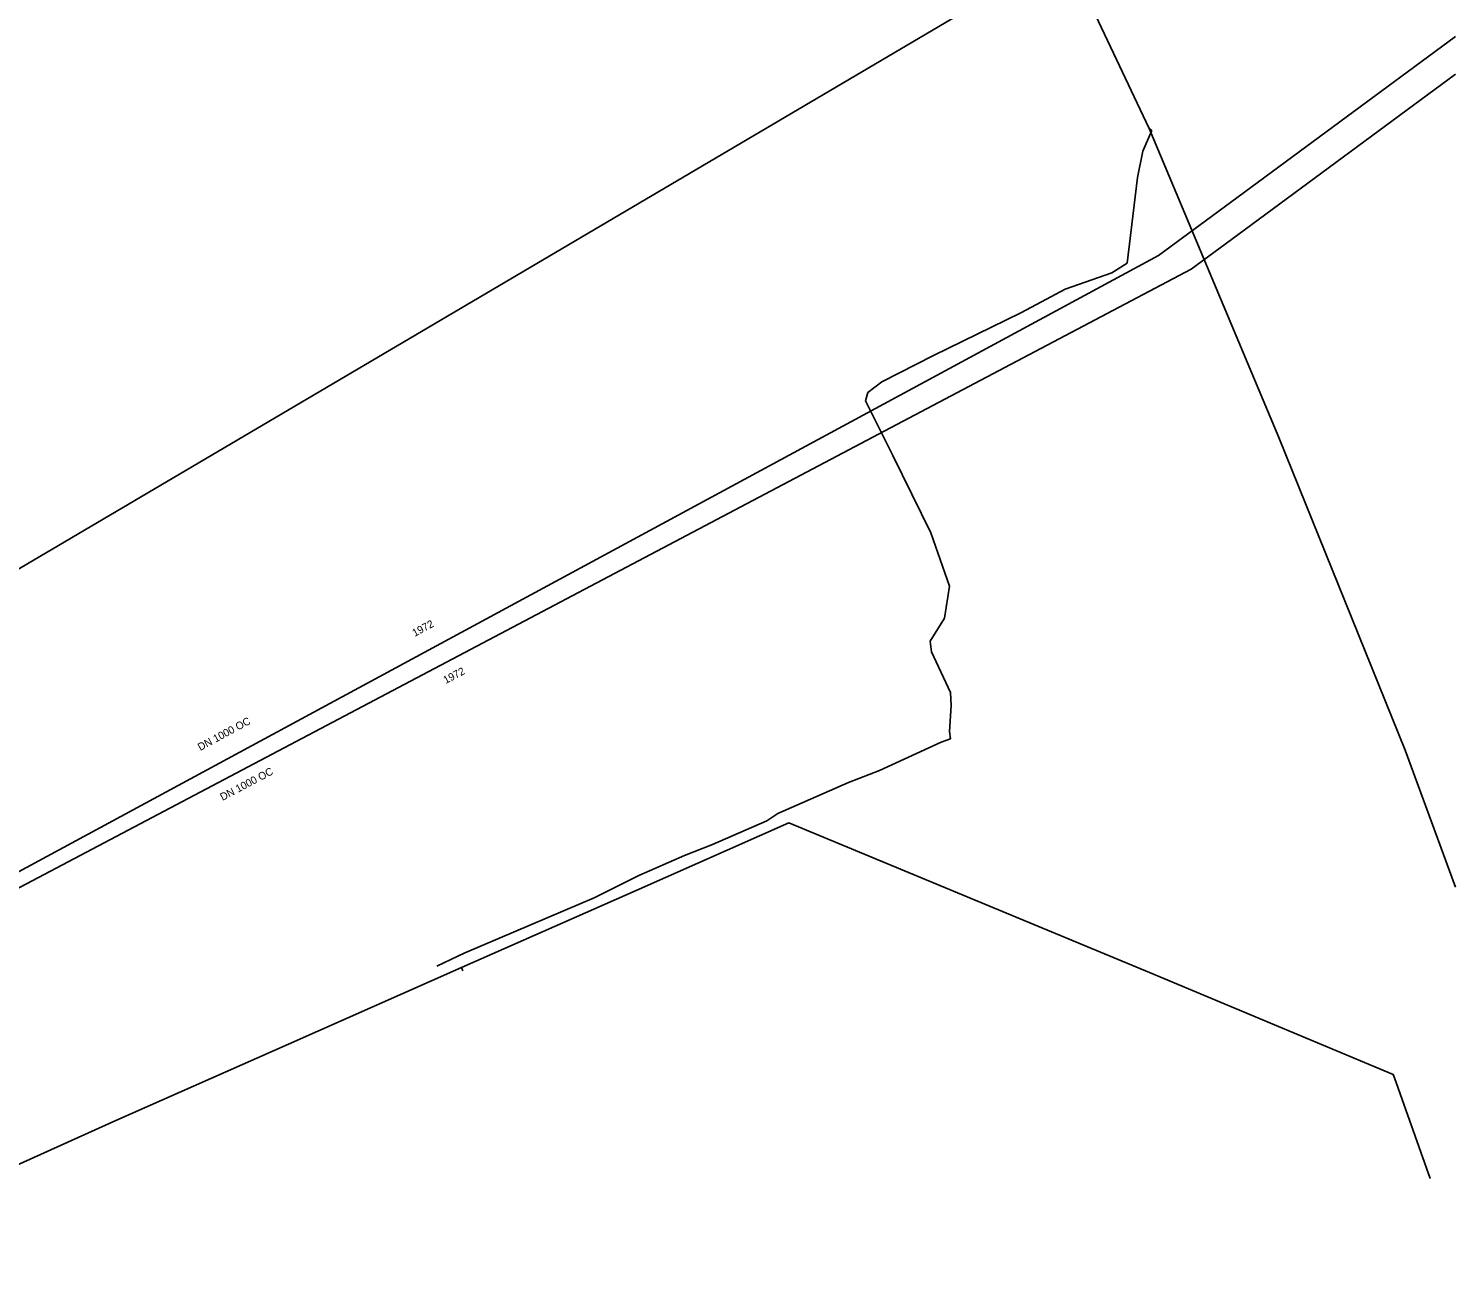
# Model space of a CAD drawing. Extents: x -600391 to -599491, y -1160176 to -1159402.
# Drawn here: x -599641 to -599490.8, y -1159602.9 to -1159470.7 of the extents above; entities that cross this region are included whole.
import ezdxf

# ---------------------------------------------------------------- set-up
doc = ezdxf.new("R2010")
doc.units = 0
for name, color, linetype in [('CETIN_linie', 7, 'Continuous'), ('Vrstva 13', 7, 'Continuous'), ('Vrstva 15', 7, 'Continuous')]:
    doc.layers.add(name, color=color, linetype=linetype)

msp = doc.modelspace()

# ---------------------------------------------------------------- linework, layer by layer
at = {"layer": 'CETIN_linie'}
msp.add_line((-599595.4, -1159569.61), (-599595.25, -1159569.95), dxfattribs=at)
for points in [[(-599549.73, -1159401.77), (-599557.94, -1159411.69), (-599539.62, -1159446.15), (-599523.03, -1159481.23), (-599509.36, -1159513.77), (-599496.05, -1159546.71), (-599490.77, -1159561.12)], [(-599534.36, -1159499.5), (-599531.85, -1159498.15), (-599526.95, -1159496.46), (-599525.34, -1159495.42), (-599524.24, -1159486.39), (-599523.67, -1159483.62), (-599522.75, -1159481.47)], [(-599522.75, -1159481.47), (-599523.03, -1159481.23)], [(-599543.91, -1159545.52), (-599544.04, -1159544.76), (-599543.86, -1159542), (-599543.94, -1159540.63), (-599545.91, -1159536.35), (-599546.05, -1159535.24), (-599544.55, -1159532.82), (-599544.02, -1159529.43), (-599546.01, -1159523.81), (-599550.01, -1159515.68), (-599552.86, -1159509.94), (-599552.64, -1159509.05), (-599551.17, -1159507.92), (-599545.72, -1159505.15), (-599539.61, -1159502.17), (-599536.51, -1159500.65), (-599534.36, -1159499.5)], [(-599563.26, -1159554.14), (-599562.11, -1159553.39), (-599554.67, -1159550.13), (-599551.41, -1159548.86), (-599544.9, -1159545.88), (-599543.91, -1159545.52)], [(-599581.42, -1159562.27), (-599576.73, -1159559.91), (-599571.93, -1159557.79), (-599568.98, -1159556.63), (-599563.26, -1159554.14)], [(-599493.42, -1159591.83), (-599497.18, -1159581.22), (-599497.32, -1159580.87), (-599522.99, -1159570.12), (-599560.93, -1159554.37), (-599577.02, -1159561.49), (-599595.4, -1159569.61)], [(-599595.77, -1159568.39), (-599595.12, -1159568.07), (-599588.04, -1159565.08), (-599581.42, -1159562.27)], [(-599595.77, -1159568.39), (-599598, -1159569.47)], [(-599595.4, -1159569.61), (-599613.6, -1159577.67), (-599631.8, -1159585.72), (-599646.6, -1159592.36)]]:
    msp.add_lwpolyline(points, dxfattribs=at)
at = {"layer": 'Vrstva 13'}
msp.add_line((-599515.13, -1159489.53), (-599490.77, -1159471.57), dxfattribs=at)
for points in [[(-599490.77, -1159438.62), (-599512.51, -1159451.33), (-599529.09, -1159460.99), (-599704.29, -1159564.32), (-599711.49, -1159576.7), (-599713.26, -1159582)], [(-599703.86, -1159593.85), (-599518.59, -1159496.06), (-599513.69, -1159492.44), (-599490.77, -1159475.54)], [(-599515.13, -1159489.53), (-599522.02, -1159494.63), (-599689.57, -1159585.22), (-599721.95, -1159602.71), (-599722.25, -1159602.87)]]:
    msp.add_lwpolyline(points, dxfattribs=at)

# ---------------------------------------------------------------- texts
at = {"layer": 'Vrstva 15'}
for s, rotation, p in [('1972', 28.4187, (-599600.32, -1159534.79)), ('1972', 27.8958, (-599597.06, -1159539.75)), ('DN 1000 OC', 28.4187, (-599622.9, -1159546.8)), ('DN 1000 OC', 27.8958, (-599620.55, -1159552.06))]:
    msp.add_text(s, height=0.8, rotation=rotation, dxfattribs=at).set_placement(p)

doc.saveas('drawing.dxf')
